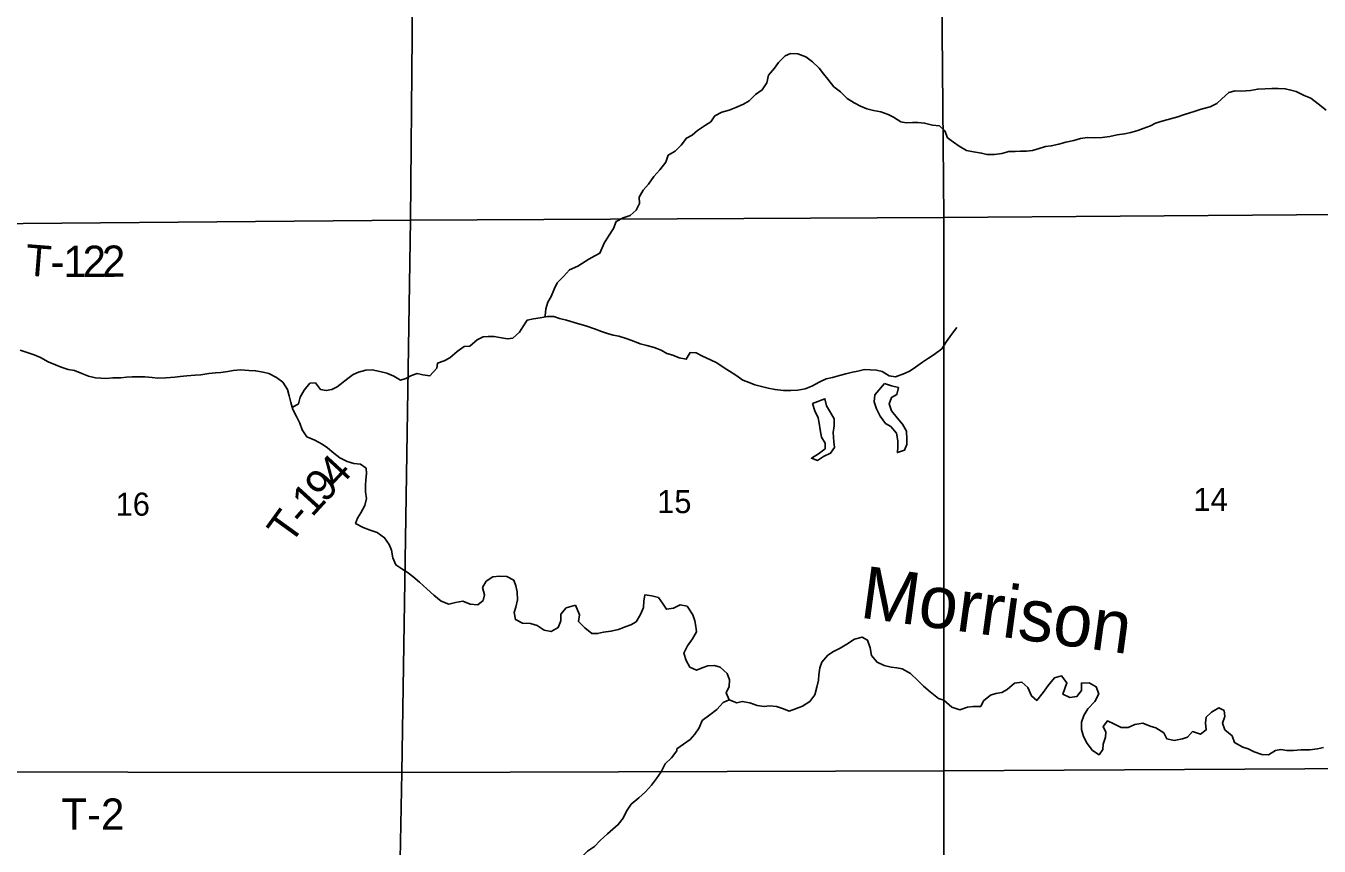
# Model space of a CAD drawing. Extents: x 1772825 to 1773716, y 1138558 to 1139032.
# Drawn here: x 1772829.187 to 1772830.361, y 1138562.578 to 1138563.323 of the extents above; entities that cross this region are included whole.
import ezdxf

# ---------------------------------------------------------------- set-up
doc = ezdxf.new("R2010")
doc.units = 0
for name, color, linetype in [('GM_X_Minor_Lake', 7, 'Continuous'), ('GM_X_Minor_River', 7, 'Continuous'), ('GM_X_Minor_River_Text', 7, 'Continuous'), ('GM_X_Section', 7, 'Continuous'), ('GM_X_Section_Text', 7, 'Continuous'), ('GM_X_Township_Road_Text', 7, 'Continuous')]:
    doc.layers.add(name, color=color, linetype=linetype)

msp = doc.modelspace()

# ---------------------------------------------------------------- linework, layer by layer
at = {"layer": 'GM_X_Minor_Lake'}
for points in [[(1772829.9664, 1138562.9979), (1772829.9578, 1138562.9875), (1772829.9572, 1138562.9812), (1772829.9594, 1138562.975), (1772829.9626, 1138562.9681), (1772829.9675, 1138562.9615), (1772829.9724, 1138562.9588), (1772829.9773, 1138562.9529), (1772829.9786, 1138562.946), (1772829.9785, 1138562.9403), (1772829.9783, 1138562.9352), (1772829.982, 1138562.9364)], [(1772829.982, 1138562.9364), (1772829.9847, 1138562.9373), (1772829.9869, 1138562.9424), (1772829.9869, 1138562.9473), (1772829.9864, 1138562.9545), (1772829.9828, 1138562.961), (1772829.9779, 1138562.9667), (1772829.9728, 1138562.973), (1772829.9708, 1138562.9795), (1772829.9729, 1138562.9853), (1772829.9777, 1138562.9879), (1772829.9792, 1138562.9942), (1772829.9728, 1138562.9959), (1772829.9664, 1138562.9979)], [(1772829.9012, 1138562.9797), (1772829.9032, 1138562.9732), (1772829.9062, 1138562.9667), (1772829.9071, 1138562.962), (1772829.9081, 1138562.9557), (1772829.9092, 1138562.9493), (1772829.9127, 1138562.9437), (1772829.9127, 1138562.9386), (1772829.9066, 1138562.9341), (1772829.9002, 1138562.93), (1772829.9058, 1138562.928), (1772829.9083, 1138562.9297)], [(1772829.9083, 1138562.9297), (1772829.9113, 1138562.9316), (1772829.9176, 1138562.9346), (1772829.921, 1138562.9397), (1772829.9205, 1138562.945), (1772829.9198, 1138562.9534), (1772829.9208, 1138562.9594), (1772829.9208, 1138562.9657), (1772829.9174, 1138562.9716), (1772829.914, 1138562.9777), (1772829.9124, 1138562.984), (1772829.9012, 1138562.9797)]]:
    msp.add_lwpolyline(points, dxfattribs=at)
at = {"layer": 'GM_X_Minor_River'}
for points in [[(1772829.6882, 1138563.1043), (1772829.6982, 1138563.1107), (1772829.7035, 1138563.1139), (1772829.7083, 1138563.1163), (1772829.7121, 1138563.1254), (1772829.7159, 1138563.1316), (1772829.7207, 1138563.1386), (1772829.723, 1138563.1451), (1772829.7293, 1138563.1482), (1772829.7357, 1138563.1503), (1772829.741, 1138563.1552), (1772829.7443, 1138563.1614), (1772829.744, 1138563.1671), (1772829.7474, 1138563.1734), (1772829.7522, 1138563.179), (1772829.7571, 1138563.1858), (1772829.7626, 1138563.192), (1772829.768, 1138563.1988), (1772829.7703, 1138563.2051), (1772829.7765, 1138563.209), (1772829.7819, 1138563.2143), (1772829.7868, 1138563.2207), (1772829.7921, 1138563.2234), (1772829.7969, 1138563.2277), (1772829.8041, 1138563.2326), (1772829.8089, 1138563.2356), (1772829.8125, 1138563.2409), (1772829.8189, 1138563.2443), (1772829.8256, 1138563.2461), (1772829.8316, 1138563.2486), (1772829.8386, 1138563.2515), (1772829.8436, 1138563.2547), (1772829.8493, 1138563.2604), (1772829.8556, 1138563.2645), (1772829.8598, 1138563.271), (1772829.8611, 1138563.2778), (1772829.8668, 1138563.2842), (1772829.8703, 1138563.2893), (1772829.8765, 1138563.2953), (1772829.8813, 1138563.2974), (1772829.8879, 1138563.2972), (1772829.8951, 1138563.2945), (1772829.9011, 1138563.2901), (1772829.9073, 1138563.2843), (1772829.9113, 1138563.279), (1772829.915, 1138563.2743), (1772829.9206, 1138563.2674), (1772829.9265, 1138563.2626), (1772829.9325, 1138563.2567), (1772829.9389, 1138563.2527), (1772829.9448, 1138563.2498), (1772829.9504, 1138563.2473), (1772829.9566, 1138563.2458), (1772829.9631, 1138563.2446), (1772829.9697, 1138563.2423), (1772829.9746, 1138563.2398), (1772829.9814, 1138563.2356), (1772829.9863, 1138563.2346), (1772829.992, 1138563.235), (1772829.9969, 1138563.2349), (1772830.0029, 1138563.2343), (1772830.0101, 1138563.2324), (1772830.0163, 1138563.2318), (1772830.0214, 1138563.2272), (1772830.0238, 1138563.2211), (1772830.0291, 1138563.2171), (1772830.0342, 1138563.2135), (1772830.041, 1138563.2096), (1772830.0474, 1138563.2083), (1772830.0546, 1138563.2071), (1772830.0595, 1138563.2059), (1772830.0663, 1138563.2059), (1772830.0731, 1138563.2066), (1772830.0794, 1138563.2085), (1772830.0851, 1138563.2086), (1772830.09, 1138563.209), (1772830.0953, 1138563.209), (1772830.1008, 1138563.2095), (1772830.107, 1138563.2112), (1772830.1127, 1138563.213), (1772830.1178, 1138563.2136), (1772830.1246, 1138563.2151), (1772830.1311, 1138563.2169), (1772830.1383, 1138563.2184), (1772830.1443, 1138563.2204), (1772830.1508, 1138563.2212), (1772830.1574, 1138563.2209), (1772830.164, 1138563.2213), (1772830.171, 1138563.2222), (1772830.1778, 1138563.2237), (1772830.1843, 1138563.2246), (1772830.19, 1138563.2259), (1772830.1964, 1138563.2276), (1772830.2013, 1138563.2294), (1772830.2078, 1138563.2319), (1772830.2125, 1138563.2343), (1772830.2193, 1138563.2365), (1772830.226, 1138563.2382), (1772830.2328, 1138563.2399), (1772830.2379, 1138563.2417), (1772830.2428, 1138563.2434)], [(1772830.2428, 1138563.2434), (1772830.2485, 1138563.2453), (1772830.254, 1138563.2471), (1772830.262, 1138563.249), (1772830.268, 1138563.2522), (1772830.2728, 1138563.2565), (1772830.2791, 1138563.262), (1772830.2848, 1138563.2637), (1772830.2901, 1138563.2632), (1772830.2986, 1138563.264), (1772830.3052, 1138563.2653), (1772830.312, 1138563.2656), (1772830.3181, 1138563.2657), (1772830.3239, 1138563.2657), (1772830.3302, 1138563.2655), (1772830.3353, 1138563.2643), (1772830.3402, 1138563.263), (1772830.3475, 1138563.2593), (1772830.3534, 1138563.257), (1772830.36, 1138563.2519), (1772830.3673, 1138563.2461)], [(1772829.6582, 1138563.0583), (1772829.6586, 1138563.0592), (1772829.659, 1138563.0657), (1772829.6611, 1138563.0717), (1772829.664, 1138563.0769), (1772829.6667, 1138563.0837), (1772829.6693, 1138563.0894), (1772829.6753, 1138563.095), (1772829.6806, 1138563.1012), (1772829.6882, 1138563.1043)], [(1772829.4288, 1138562.9762), (1772829.4346, 1138562.9793), (1772829.4361, 1138562.9856), (1772829.4398, 1138562.992), (1772829.4451, 1138562.9982), (1772829.45, 1138562.9986), (1772829.4545, 1138562.9925), (1772829.4598, 1138562.9915), (1772829.4648, 1138562.9926), (1772829.4697, 1138562.9949), (1772829.4796, 1138563.0024), (1772829.4844, 1138563.006), (1772829.4891, 1138563.0082), (1772829.4957, 1138563.0101), (1772829.5014, 1138563.0102), (1772829.5084, 1138563.0087), (1772829.5147, 1138563.0073), (1772829.5213, 1138563.0046), (1772829.5273, 1138563.001), (1772829.5321, 1138563.0023), (1772829.5372, 1138563.0051), (1772829.5423, 1138563.007), (1772829.5474, 1138563.0058), (1772829.5539, 1138563.0048), (1772829.5602, 1138563.0118), (1772829.5609, 1138563.0165), (1772829.567, 1138563.0184), (1772829.5721, 1138563.0212), (1772829.5786, 1138563.0269), (1772829.5851, 1138563.0314), (1772829.5902, 1138563.0319), (1772829.5967, 1138563.0376), (1772829.6022, 1138563.0404), (1772829.6069, 1138563.0407), (1772829.6122, 1138563.0405), (1772829.619, 1138563.0393), (1772829.6245, 1138563.0384), (1772829.6293, 1138563.0391), (1772829.6352, 1138563.0446), (1772829.6382, 1138563.0495), (1772829.6421, 1138563.0553), (1772829.6479, 1138563.0566), (1772829.654, 1138563.0576), (1772829.6608, 1138563.0588), (1772829.6663, 1138563.0586), (1772829.6716, 1138563.0569), (1772829.678, 1138563.0555), (1772829.6879, 1138563.0525)], [(1772829.6879, 1138563.0525), (1772829.6956, 1138563.0502), (1772829.7033, 1138563.0475), (1772829.7096, 1138563.0452), (1772829.7151, 1138563.0433), (1772829.7203, 1138563.0417), (1772829.7253, 1138563.0409), (1772829.732, 1138563.0388), (1772829.7396, 1138563.0361), (1772829.7449, 1138563.034), (1772829.7507, 1138563.0323), (1772829.7575, 1138563.0305), (1772829.7638, 1138563.0282), (1772829.769, 1138563.0253), (1772829.7743, 1138563.0236), (1772829.7802, 1138563.0213), (1772829.7866, 1138563.0199), (1772829.7902, 1138563.0262), (1772829.7955, 1138563.0259), (1772829.8014, 1138563.0227), (1772829.8087, 1138563.0194), (1772829.8144, 1138563.0167), (1772829.821, 1138563.0121), (1772829.8259, 1138563.0091), (1772829.8317, 1138563.0055), (1772829.8378, 1138563.0009), (1772829.8436, 1138562.9987), (1772829.8487, 1138562.9966), (1772829.8549, 1138562.9951), (1772829.861, 1138562.9937), (1772829.8672, 1138562.9924), (1772829.875, 1138562.9917), (1772829.8814, 1138562.9915), (1772829.888, 1138562.9919), (1772829.8945, 1138562.993), (1772829.9005, 1138562.9954), (1772829.9079, 1138562.9995), (1772829.9136, 1138563.002), (1772829.9193, 1138563.0033), (1772829.9256, 1138563.0051), (1772829.9314, 1138563.0066), (1772829.9375, 1138563.0083), (1772829.9424, 1138563.0092), (1772829.9483, 1138563.0105), (1772829.9536, 1138563.0103), (1772829.9594, 1138563.01), (1772829.9644, 1138563.0089), (1772829.9708, 1138563.0049), (1772829.9766, 1138563.0041), (1772829.9848, 1138563.0071), (1772829.9897, 1138563.0093), (1772829.9946, 1138563.0127), (1772830.0011, 1138563.0174), (1772830.0064, 1138563.021), (1772830.0115, 1138563.0242), (1772830.0186, 1138563.0294), (1772830.0228, 1138563.0359), (1772830.0272, 1138563.0423), (1772830.0323, 1138563.0489)], [(1772829.1822, 1138563.0282), (1772829.1885, 1138563.0261), (1772829.1949, 1138563.0238), (1772829.2005, 1138563.0215), (1772829.2075, 1138563.0175), (1772829.2141, 1138563.0148), (1772829.2192, 1138563.0128), (1772829.2255, 1138563.0107), (1772829.2315, 1138563.0097), (1772829.238, 1138563.007), (1772829.2442, 1138563.0047), (1772829.2504, 1138563.0032), (1772829.2554, 1138563.0028), (1772829.2605, 1138563.0025), (1772829.2662, 1138563.0031), (1772829.2733, 1138563.003), (1772829.2787, 1138563.0036), (1772829.2836, 1138563.0039), (1772829.2898, 1138563.0041), (1772829.2951, 1138563.0039), (1772829.3018, 1138563.0034), (1772829.3071, 1138563.0028), (1772829.3144, 1138563.003), (1772829.3224, 1138563.0037), (1772829.3273, 1138563.0042), (1772829.3334, 1138563.0048), (1772829.341, 1138563.0055), (1772829.3461, 1138563.0058), (1772829.3533, 1138563.0069), (1772829.3592, 1138563.0077), (1772829.3643, 1138563.0078), (1772829.3705, 1138563.0087), (1772829.3753, 1138563.0096), (1772829.3821, 1138563.0104), (1772829.3895, 1138563.0096), (1772829.3957, 1138563.0095), (1772829.4026, 1138563.0083), (1772829.4078, 1138563.007), (1772829.4146, 1138563.0035), (1772829.4205, 1138562.9991), (1772829.4246, 1138562.9926), (1772829.4261, 1138562.9868), (1772829.4276, 1138562.9807), (1772829.4294, 1138562.9742), (1772829.433, 1138562.9679), (1772829.436, 1138562.9618), (1772829.438, 1138562.9557), (1772829.4421, 1138562.9496), (1772829.4495, 1138562.9464), (1772829.4561, 1138562.9429), (1772829.461, 1138562.9395), (1772829.4667, 1138562.9347), (1772829.4723, 1138562.9305), (1772829.4788, 1138562.9272), (1772829.4848, 1138562.9253), (1772829.491, 1138562.9247), (1772829.4961, 1138562.921), (1772829.4963, 1138562.9163), (1772829.4957, 1138562.9104), (1772829.4955, 1138562.9055), (1772829.4954, 1138562.8994), (1772829.4965, 1138562.8935), (1772829.4948, 1138562.8871), (1772829.4913, 1138562.8806), (1772829.4881, 1138562.8757), (1772829.4865, 1138562.8708), (1772829.4935, 1138562.8671), (1772829.4996, 1138562.8648), (1772829.5062, 1138562.8625), (1772829.5128, 1138562.8579), (1772829.5171, 1138562.8516), (1772829.5192, 1138562.8465), (1772829.5204, 1138562.8396), (1772829.5229, 1138562.8332), (1772829.5285, 1138562.8297), (1772829.5334, 1138562.8265), (1772829.5385, 1138562.8226), (1772829.5445, 1138562.8175), (1772829.5511, 1138562.8114), (1772829.5575, 1138562.8058), (1772829.5643, 1138562.8003), (1772829.5711, 1138562.7976), (1772829.5772, 1138562.7991), (1772829.5838, 1138562.8002), (1772829.5906, 1138562.7977)], [(1772829.5906, 1138562.7977), (1772829.5973, 1138562.7969), (1772829.6022, 1138562.801), (1772829.6034, 1138562.8059), (1772829.6017, 1138562.8128), (1772829.605, 1138562.8183), (1772829.6112, 1138562.8224), (1772829.6173, 1138562.8231), (1772829.6237, 1138562.8227), (1772829.63, 1138562.8193), (1772829.6318, 1138562.8143), (1772829.6331, 1138562.8086), (1772829.6335, 1138562.8014), (1772829.6319, 1138562.7949), (1772829.6304, 1138562.79), (1772829.6315, 1138562.7836), (1772829.6379, 1138562.7803), (1772829.6451, 1138562.7801), (1772829.6513, 1138562.7783), (1772829.6575, 1138562.7739), (1772829.664, 1138562.7727), (1772829.6704, 1138562.7763), (1772829.6727, 1138562.7824), (1772829.6728, 1138562.7886), (1772829.6777, 1138562.7943), (1772829.6861, 1138562.7965)], [(1772829.6861, 1138562.7965), (1772829.6897, 1138562.7878), (1772829.6889, 1138562.7817), (1772829.6944, 1138562.776), (1772829.7008, 1138562.771), (1772829.7061, 1138562.7708), (1772829.7114, 1138562.7721), (1772829.7182, 1138562.773), (1772829.725, 1138562.7747), (1772829.7311, 1138562.7771), (1772829.7362, 1138562.7788), (1772829.741, 1138562.7814), (1772829.7452, 1138562.7881), (1772829.7478, 1138562.7945), (1772829.7481, 1138562.8002), (1772829.7489, 1138562.806), (1772829.7553, 1138562.8051), (1772829.7613, 1138562.8037), (1772829.7655, 1138562.7976), (1772829.7686, 1138562.7929), (1772829.7751, 1138562.7938), (1772829.7812, 1138562.7968), (1772829.7874, 1138562.7958), (1772829.7925, 1138562.7878), (1772829.7945, 1138562.7825), (1772829.7954, 1138562.7772), (1772829.796, 1138562.7724), (1772829.7923, 1138562.7662), (1772829.7878, 1138562.7596), (1772829.7845, 1138562.7531), (1772829.7865, 1138562.7465), (1772829.7899, 1138562.7404), (1772829.7958, 1138562.7375), (1772829.8009, 1138562.7398), (1772829.8062, 1138562.7416), (1772829.8122, 1138562.742), (1772829.8173, 1138562.7402), (1772829.8237, 1138562.7345), (1772829.8258, 1138562.7288), (1772829.8254, 1138562.7228), (1772829.8229, 1138562.7169), (1772829.8255, 1138562.7108), (1772829.8325, 1138562.7081), (1772829.8374, 1138562.7092), (1772829.8442, 1138562.708), (1772829.851, 1138562.7054), (1772829.8572, 1138562.7046), (1772829.8622, 1138562.7053), (1772829.8684, 1138562.7045), (1772829.8748, 1138562.7024), (1772829.8799, 1138562.7003), (1772829.8858, 1138562.7025), (1772829.892, 1138562.7049), (1772829.8987, 1138562.7093), (1772829.9034, 1138562.7153), (1772829.9052, 1138562.7221), (1772829.9067, 1138562.7284), (1772829.907, 1138562.7335), (1772829.9078, 1138562.7396), (1772829.9097, 1138562.745), (1772829.9152, 1138562.7511), (1772829.9203, 1138562.7547), (1772829.9262, 1138562.7577), (1772829.9323, 1138562.7612), (1772829.9393, 1138562.7659), (1772829.9461, 1138562.7676), (1772829.951, 1138562.7649), (1772829.9534, 1138562.7579), (1772829.9547, 1138562.751), (1772829.9598, 1138562.7448), (1772829.9662, 1138562.7419), (1772829.9725, 1138562.7405), (1772829.9776, 1138562.7397), (1772829.9825, 1138562.7389), (1772829.9902, 1138562.7347), (1772829.9972, 1138562.7279), (1772830.0019, 1138562.7231), (1772830.0081, 1138562.7181), (1772830.0154, 1138562.712), (1772830.0203, 1138562.7105), (1772830.0275, 1138562.704), (1772830.035, 1138562.7017), (1772830.0417, 1138562.7039), (1772830.047, 1138562.7046), (1772830.0538, 1138562.7046), (1772830.0564, 1138562.7097), (1772830.0627, 1138562.7148), (1772830.0676, 1138562.7163), (1772830.073, 1138562.7174), (1772830.0779, 1138562.7202), (1772830.0845, 1138562.7257), (1772830.0912, 1138562.7268), (1772830.0966, 1138562.7218), (1772830.0998, 1138562.7142), (1772830.1047, 1138562.7102), (1772830.1106, 1138562.7172), (1772830.115, 1138562.7236), (1772830.1207, 1138562.7306), (1772830.1271, 1138562.7326), (1772830.132, 1138562.726), (1772830.1301, 1138562.7209)], [(1772830.1301, 1138562.7209), (1772830.1284, 1138562.7158), (1772830.1348, 1138562.7129), (1772830.1412, 1138562.7138), (1772830.1452, 1138562.7193), (1772830.1453, 1138562.7259), (1772830.1523, 1138562.7262), (1772830.1585, 1138562.7226), (1772830.1611, 1138562.716), (1772830.1573, 1138562.7093), (1772830.151, 1138562.7025), (1772830.1475, 1138562.6965), (1772830.1452, 1138562.6903), (1772830.1452, 1138562.6838), (1772830.1471, 1138562.6775), (1772830.1504, 1138562.6711), (1772830.1553, 1138562.6646), (1772830.1612, 1138562.6608), (1772830.1646, 1138562.6657), (1772830.165, 1138562.6704), (1772830.1671, 1138562.6767), (1772830.1673, 1138562.6814), (1772830.1651, 1138562.6865), (1772830.1689, 1138562.6916), (1772830.1747, 1138562.6889), (1772830.1812, 1138562.6855), (1772830.1876, 1138562.6855), (1772830.1938, 1138562.6883), (1772830.2009, 1138562.6894), (1772830.2076, 1138562.6869), (1772830.2129, 1138562.6853), (1772830.2199, 1138562.6807), (1772830.2229, 1138562.6752), (1772830.2295, 1138562.6739), (1772830.2369, 1138562.6753), (1772830.2416, 1138562.6768), (1772830.246, 1138562.6819), (1772830.2534, 1138562.6796), (1772830.2583, 1138562.6834), (1772830.2578, 1138562.6898), (1772830.2584, 1138562.6949), (1772830.2633, 1138562.6996), (1772830.2698, 1138562.7034), (1772830.2747, 1138562.7009), (1772830.2754, 1138562.6956), (1772830.2733, 1138562.6895), (1772830.2755, 1138562.6835), (1772830.2819, 1138562.6779), (1772830.2842, 1138562.6718), (1772830.2917, 1138562.6678), (1772830.2966, 1138562.6663), (1772830.3021, 1138562.6634), (1772830.3091, 1138562.6611), (1772830.3149, 1138562.6607), (1772830.3214, 1138562.6648), (1772830.3263, 1138562.6655), (1772830.3318, 1138562.6646), (1772830.3378, 1138562.6647), (1772830.3445, 1138562.6652), (1772830.3524, 1138562.6654), (1772830.3594, 1138562.6663), (1772830.3649, 1138562.6674)], [(1772829.8255, 1138562.7108), (1772829.8202, 1138562.7082), (1772829.8143, 1138562.702), (1772829.808, 1138562.6971), (1772829.801, 1138562.6918), (1772829.7983, 1138562.6854), (1772829.7945, 1138562.6795), (1772829.7901, 1138562.6746), (1772829.7779, 1138562.6663)], [(1772829.7779, 1138562.6663), (1772829.7779, 1138562.6644), (1772829.7731, 1138562.6581), (1772829.7674, 1138562.6525), (1772829.7638, 1138562.6454), (1772829.7596, 1138562.6392), (1772829.755, 1138562.6333), (1772829.7497, 1138562.6273), (1772829.7436, 1138562.6218), (1772829.7367, 1138562.6161), (1772829.7323, 1138562.6097), (1772829.7293, 1138562.6031), (1772829.7249, 1138562.5974), (1772829.7201, 1138562.5933), (1772829.715, 1138562.5891), (1772829.7085, 1138562.5831), (1772829.7033, 1138562.5774), (1772829.6971, 1138562.5734), (1772829.6913, 1138562.5674), (1772829.6845, 1138562.5603)]]:
    msp.add_lwpolyline(points, dxfattribs=at)
at = {"layer": 'GM_X_Section'}
for points in [[(1772829.0573, 1138563.655), (1772829.541, 1138563.6495), (1772829.5364, 1138563.1461), (1772829.0439, 1138563.1419)], [(1772829.541, 1138563.6495), (1772830.0157, 1138563.6534), (1772830.0205, 1138563.1486), (1772829.5364, 1138563.1461)], [(1772830.0157, 1138563.6534), (1772830.4852, 1138563.6532), (1772830.5005, 1138563.1523), (1772830.0205, 1138563.1486)], [(1772830.0205, 1138563.1486), (1772830.5005, 1138563.1523), (1772830.5121, 1138562.649), (1772830.0203, 1138562.6461)], [(1772829.5364, 1138563.1461), (1772829.5284, 1138562.6446), (1772829.0307, 1138562.6453), (1772829.0439, 1138563.1419)], [(1772830.0205, 1138563.1486), (1772830.0203, 1138562.6461), (1772829.5284, 1138562.6446), (1772829.5364, 1138563.1461)], [(1772830.5121, 1138562.649), (1772830.5173, 1138562.1427), (1772830.0206, 1138562.1405), (1772830.0203, 1138562.6461)], [(1772829.5284, 1138562.6446), (1772829.5189, 1138562.1412), (1772829.0221, 1138562.1429), (1772829.0307, 1138562.6453)], [(1772830.0203, 1138562.6461), (1772830.0206, 1138562.1405), (1772829.5189, 1138562.1412), (1772829.5284, 1138562.6446)]]:
    msp.add_lwpolyline(points, close=True, dxfattribs=at)

# ---------------------------------------------------------------- texts
at = {"layer": 'GM_X_Minor_River_Text'}
msp.add_text('Morrison', height=0.04737, rotation=352.2406, dxfattribs=at).set_placement((1772829.9432, 1138562.7855))
at = {"layer": 'GM_X_Section_Text'}
for s, p in [('16', (1772829.2687, 1138562.8779)), ('15', (1772829.7602, 1138562.8802)), ('14', (1772830.2469, 1138562.8822))]:
    msp.add_text(s, height=0.02093, rotation=0, dxfattribs=at).set_placement(p)
at = {"layer": 'GM_X_Township_Road_Text'}
for s, height, rotation, p in [('T', 0.0284, 355.431, (1772829.1859, 1138563.0962)), ('1', 0.0284, 0.229, (1772829.2214, 1138563.0945)), ('2', 0.0284, 0.2903, (1772829.2389, 1138563.0946)), ('2', 0.0284, 0.3078, (1772829.2564, 1138563.0947)), ('-', 0.0284, 0.4314, (1772829.2097, 1138563.0944)), ('4', 0.0284, 47.1323, (1772829.4704, 1138562.9013)), ('9', 0.0284, 47.1641, (1772829.4586, 1138562.8886)), ('1', 0.0284, 47.5267, (1772829.4469, 1138562.8758)), ('T', 0.0284, 54.129, (1772829.4274, 1138562.8506)), ('-', 0.0284, 48.8317, (1772829.4394, 1138562.8672)), ('T-2', 0.02841, 0, (1772829.2196, 1138562.5927))]:
    msp.add_text(s, height=height, rotation=rotation, dxfattribs=at).set_placement(p)

doc.saveas('drawing.dxf')
